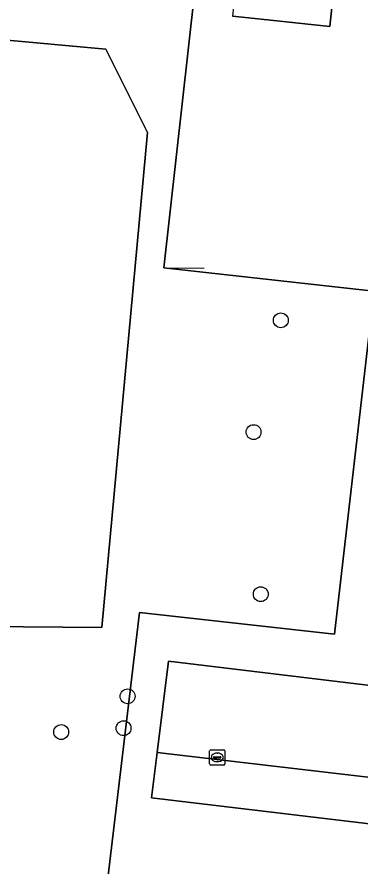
# Model space of a CAD drawing. Extents: x 162026 to 163502, y 387295 to 388169.
# Drawn here: x 162136.1 to 162158.7, y 387498 to 387554 of the extents above; entities that cross this region are included whole.
import ezdxf

# ---------------------------------------------------------------- set-up
doc = ezdxf.new("R2010")
doc.units = 0
for name, color, linetype in [('IMGEO_Boom', 7, 'Continuous'), ('IMGEO_Erf', 7, 'Continuous'), ('IMGEO_Groenvoorziening', 7, 'Continuous'), ('IMGEO_Kolk', 7, 'Continuous'), ('IMGEO_Muur', 7, 'Continuous'), ('IMGEO_Pand', 7, 'Continuous'), ('IMGEO_Parkeervlak_open', 7, 'Continuous'), ('IMGEO_Rijbaan_lokaal_open', 7, 'Continuous')]:
    doc.layers.add(name, color=color, linetype=linetype)

msp = doc.modelspace()

# ---------------------------------------------------------------- linework, layer by layer
at = {"layer": 'IMGEO_Boom'}
for centre in [(162153.419, 387533.991), (162151.623, 387526.625), (162152.099, 387515.944), (162143.333, 387509.213), (162138.962, 387506.856), (162143.067, 387507.113)]:
    msp.add_circle(centre, 0.489, dxfattribs=at)
at = {"layer": 'IMGEO_Erf'}
for points in [[(162157.001, 387556.699), (162156.638, 387553.352), (162152.135, 387553.84), (162150.231, 387554.047)], [(162147.742, 387555.548), (162145.724, 387537.461), (162159.542, 387535.905), (162159.576, 387536.203), (162159.945, 387539.485), (162162.723, 387539.173), (162163.484, 387545.937), (162164.264, 387552.876), (162169.212, 387552.32), (162174.18, 387551.761), (162173.4, 387544.822), (162172.62, 387537.883), (162166.576, 387538.562), (162166.231, 387535.499), (162165.861, 387532.205), (162159.21, 387532.953), (162156.962, 387513.308), (162144.121, 387514.728), (162139.742, 387478.052), (162139.567, 387476.568), (162140.792, 387476.423), (162137.012, 387444.595), (162151.356, 387442.837), (162183.812, 387439.198)], [(162185.556, 387440.714), (162185.596, 387441.063), (162186.016, 387444.76), (162189.03, 387469.585), (162192.342, 387496.867), (162166.045, 387500), (162144.902, 387502.519), (162145.274, 387505.516), (162146.019, 387511.526), (162178.235, 387507.643), (162177.534, 387501.733), (162192.158, 387500), (162192.723, 387499.933), (162193.808, 387509.161), (162193.957, 387510.431)]]:
    msp.add_lwpolyline(points, dxfattribs=at)
at = {"layer": 'IMGEO_Groenvoorziening'}
for points in [[(162091.913, 387554.076), (162092.285, 387550.467), (162092.977, 387546.905), (162093.985, 387543.42), (162094.526, 387541.919), (162095.289, 387539.968), (162095.642, 387539.911), (162101.956, 387525.416), (162104.947, 387517.654), (162105.847, 387514.174), (162112.069, 387513.65), (162118.646, 387512.872), (162133.898, 387513.818), (162141.644, 387513.738), (162144.651, 387546.366), (162141.911, 387551.854), (162134.661, 387552.531), (162135.349, 387556.417)], [(162128.773, 387468.927), (162139.742, 387478.052), (162144.121, 387514.728), (162156.962, 387513.308), (162159.21, 387532.953), (162159.542, 387535.905), (162145.724, 387537.461), (162147.742, 387555.548)], [(162134.661, 387552.531), (162141.911, 387551.854), (162144.651, 387546.366), (162141.644, 387513.738), (162133.898, 387513.818)]]:
    msp.add_lwpolyline(points, dxfattribs=at)
at = {"layer": 'IMGEO_Kolk'}
for p, q in [((162148.81, 387505.686), (162149.662, 387505.686)), ((162148.735, 387504.76), (162148.735, 387505.612)), ((162148.994, 387505.18), (162148.994, 387505.192)), ((162149.432, 387505.143), (162149.034, 387505.143)), ((162149.037, 387505.229), (162149.435, 387505.229)), ((162149.223, 387505.466), (162149.248, 387505.466)), ((162149.478, 387505.192), (162149.478, 387505.18)), ((162149.736, 387505.612), (162149.736, 387504.76)), ((162149.662, 387504.686), (162148.81, 387504.686)), ((162149.246, 387504.906), (162149.221, 387504.906))]:
    msp.add_line(p, q, dxfattribs=at)
for points in [[(162148.81, 387505.686), (162149.662, 387505.686)], [(162148.735, 387504.76), (162148.735, 387505.612)], [(162149.736, 387505.612), (162149.736, 387504.76)], [(162149.662, 387504.686), (162148.81, 387504.686)]]:
    msp.add_lwpolyline(points, dxfattribs=at)
for centre, radius, start, end in [((162148.812, 387505.61), 0.0765, 91.552, 178.448), ((162148.812, 387505.61), 0.0765, 91.552, 178.448), ((162149.66, 387505.61), 0.0765, 1.552, 88.448), ((162149.66, 387505.61), 0.0765, 1.552, 88.448), ((162149.034, 387505.189), 0.0403, 85.8775, 175.7526), ((162149.031, 387505.179), 0.0366, 178.938, 274.7102), ((162149.435, 387505.186), 0.043, 264.8664, 352.4533), ((162149.439, 387505.191), 0.0386, 1.7309, 96.639), ((162148.812, 387504.762), 0.0765, 181.552, 268.448), ((162148.812, 387504.762), 0.0765, 181.552, 268.448), ((162149.66, 387504.762), 0.0765, 271.552, 358.448), ((162149.66, 387504.762), 0.0765, 271.552, 358.448)]:
    msp.add_arc(centre, radius, start, end, dxfattribs=at)
for centre, major_axis, ratio, start_param, end_param in [((162149.222, 387505.186), (-0.387, 0.002), 0.722429, 4.712389, 7.853982), ((162149.247, 387505.186), (-0.39, 0.002), 0.717154, 1.570796, 4.712389)]:
    msp.add_ellipse(centre, major_axis=major_axis, ratio=ratio, start_param=start_param, end_param=end_param, dxfattribs=at)
at = {"layer": 'IMGEO_Muur'}
msp.add_lwpolyline([(162136.415, 387558.827), (162136.193, 387556.837), (162147.742, 387555.548), (162145.724, 387537.461), (162148.379, 387537.44)], dxfattribs=at)
at = {"layer": 'IMGEO_Pand'}
msp.add_lwpolyline([(162157.001, 387556.699), (162150.584, 387557.304), (162150.231, 387554.047), (162152.135, 387553.84), (162156.638, 387553.352)], close=True, dxfattribs=at)
at = {"layer": 'IMGEO_Parkeervlak_open'}
msp.add_lwpolyline([(162178.235, 387507.643), (162146.019, 387511.526), (162145.274, 387505.516), (162177.534, 387501.733)], close=True, dxfattribs=at)
at = {"layer": 'IMGEO_Rijbaan_lokaal_open'}
msp.add_lwpolyline([(162177.534, 387501.733), (162145.274, 387505.516), (162144.902, 387502.519), (162166.045, 387500), (162192.342, 387496.867), (162192.723, 387499.933), (162192.158, 387500)], close=True, dxfattribs=at)

doc.saveas('drawing.dxf')
